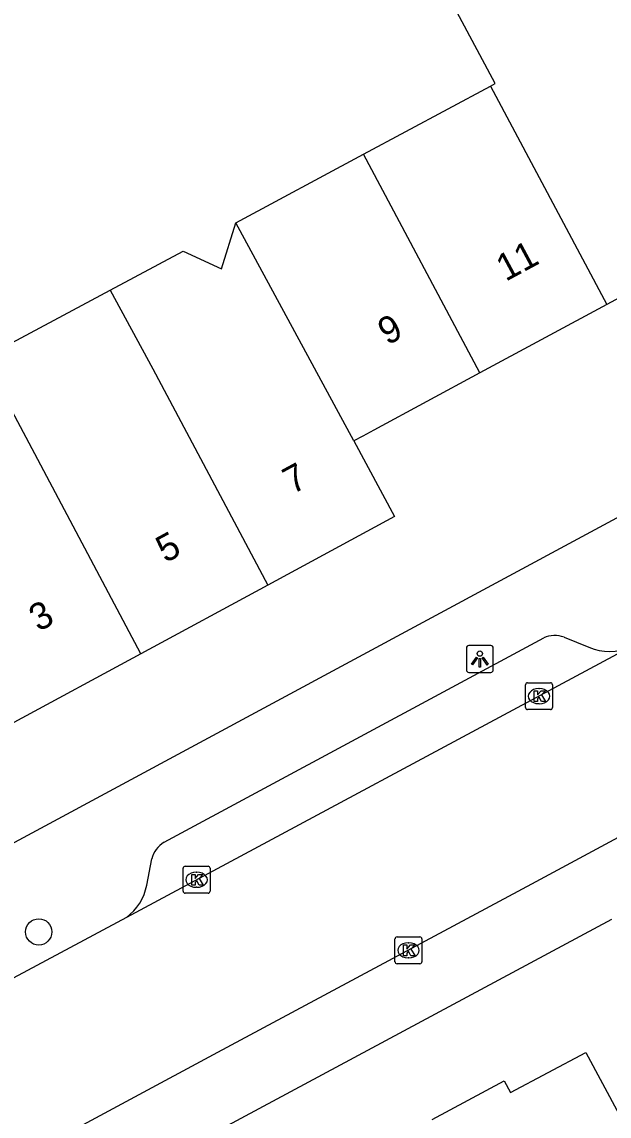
# Model space of a CAD drawing. Extents: x 157793 to 159380, y 380882 to 382313.
# Drawn here: x 158949.31 to 158971.15, y 381887.69 to 381928.35 of the extents above; entities that cross this region are included whole.
import ezdxf

# ---------------------------------------------------------------- set-up
doc = ezdxf.new("R2010")
doc.units = 0
for name, color, linetype in [('IMGEO_Boom', 7, 'Continuous'), ('IMGEO_Kolk', 7, 'Continuous'), ('IMGEO_Lichtpunt', 7, 'Continuous'), ('IMGEO_Pand', 7, 'Continuous'), ('IMGEO_Pand_nummerreeks', 7, 'Continuous'), ('IMGEO_Rijbaan_lokaal_open', 7, 'Continuous'), ('IMGEO_Voetpad_open', 7, 'Continuous')]:
    doc.layers.add(name, color=color, linetype=linetype)

msp = doc.modelspace()

# ---------------------------------------------------------------- linework, layer by layer
at = {"layer": 'IMGEO_Boom'}
msp.add_circle((158949.934, 381894.532), 0.489, dxfattribs=at)
at = {"layer": 'IMGEO_Kolk'}
for p, q in [((158968.04, 381902.867), (158968.04, 381903.719)), ((158968.115, 381903.793), (158968.967, 381903.793)), ((158968.528, 381903.573), (158968.553, 381903.573)), ((158969.041, 381903.719), (158969.041, 381902.867)), ((158968.967, 381902.793), (158968.115, 381902.793)), ((158968.551, 381903.013), (158968.526, 381903.013)), ((158955.38, 381896.97), (158956.232, 381896.97)), ((158955.305, 381896.044), (158955.305, 381896.896)), ((158955.793, 381896.75), (158955.818, 381896.75)), ((158956.306, 381896.896), (158956.306, 381896.044)), ((158955.816, 381896.19), (158955.791, 381896.19)), ((158956.232, 381895.97), (158955.38, 381895.97)), ((158963.184, 381893.421), (158963.184, 381894.273)), ((158963.259, 381894.347), (158964.111, 381894.347)), ((158963.672, 381894.127), (158963.697, 381894.127)), ((158964.185, 381894.273), (158964.185, 381893.421)), ((158964.111, 381893.347), (158963.259, 381893.347)), ((158963.695, 381893.567), (158963.67, 381893.567))]:
    msp.add_line(p, q, dxfattribs=at)
for points in [[(158968.04, 381902.867), (158968.04, 381903.719)], [(158968.115, 381903.793), (158968.967, 381903.793)], [(158968.361, 381903.493), (158968.484, 381903.493), (158968.484, 381903.342), (158968.614, 381903.493), (158968.778, 381903.493), (158968.632, 381903.342), (158968.785, 381903.093), (158968.633, 381903.093), (158968.548, 381903.257), (158968.484, 381903.19), (158968.484, 381903.093), (158968.361, 381903.093), (158968.361, 381903.493)], [(158969.041, 381903.719), (158969.041, 381902.867)], [(158968.967, 381902.793), (158968.115, 381902.793)], [(158955.38, 381896.97), (158956.232, 381896.97)], [(158955.305, 381896.044), (158955.305, 381896.896)], [(158955.626, 381896.67), (158955.749, 381896.67), (158955.749, 381896.519), (158955.879, 381896.67), (158956.043, 381896.67), (158955.897, 381896.519), (158956.05, 381896.27), (158955.898, 381896.27), (158955.813, 381896.434), (158955.749, 381896.367), (158955.749, 381896.27), (158955.626, 381896.27), (158955.626, 381896.67)], [(158956.306, 381896.896), (158956.306, 381896.044)], [(158956.232, 381895.97), (158955.38, 381895.97)], [(158963.184, 381893.421), (158963.184, 381894.273)], [(158963.259, 381894.347), (158964.111, 381894.347)], [(158964.185, 381894.273), (158964.185, 381893.421)], [(158963.505, 381894.047), (158963.628, 381894.047), (158963.628, 381893.896), (158963.758, 381894.047), (158963.922, 381894.047), (158963.776, 381893.896), (158963.929, 381893.647), (158963.777, 381893.647), (158963.692, 381893.811), (158963.628, 381893.744), (158963.628, 381893.647), (158963.505, 381893.647), (158963.505, 381894.047)], [(158964.111, 381893.347), (158963.259, 381893.347)]]:
    msp.add_lwpolyline(points, dxfattribs=at)
for centre, start, end in [((158968.117, 381903.717), 91.552, 178.448), ((158968.117, 381903.717), 91.552, 178.448), ((158968.965, 381903.717), 1.552, 88.448), ((158968.965, 381903.717), 1.552, 88.448), ((158968.117, 381902.869), 181.552, 268.448), ((158968.117, 381902.869), 181.552, 268.448), ((158968.965, 381902.869), 271.552, 358.448), ((158968.965, 381902.869), 271.552, 358.448), ((158955.382, 381896.894), 91.552, 178.448), ((158955.382, 381896.894), 91.552, 178.448), ((158956.23, 381896.894), 1.552, 88.448), ((158956.23, 381896.894), 1.552, 88.448), ((158955.382, 381896.046), 181.552, 268.448), ((158955.382, 381896.046), 181.552, 268.448), ((158956.23, 381896.046), 271.552, 358.448), ((158956.23, 381896.046), 271.552, 358.448), ((158963.261, 381894.271), 91.552, 178.448), ((158963.261, 381894.271), 91.552, 178.448), ((158964.109, 381894.271), 1.552, 88.448), ((158964.109, 381894.271), 1.552, 88.448), ((158963.261, 381893.423), 181.552, 268.448), ((158963.261, 381893.423), 181.552, 268.448), ((158964.109, 381893.423), 271.552, 358.448), ((158964.109, 381893.423), 271.552, 358.448)]:
    msp.add_arc(centre, 0.0765, start, end, dxfattribs=at)
for centre, major_axis, ratio, start_param, end_param in [((158968.527, 381903.293), (-0.387, 0.002), 0.722429, 4.712389, 7.853982), ((158968.552, 381903.293), (-0.39, 0.002), 0.717154, 1.570796, 4.712389), ((158955.792, 381896.47), (-0.387, 0.002), 0.722429, 4.712389, 7.853982), ((158955.817, 381896.47), (-0.39, 0.002), 0.717154, 1.570796, 4.712389), ((158963.671, 381893.847), (-0.387, 0.002), 0.722429, 4.712389, 7.853982), ((158963.696, 381893.847), (-0.39, 0.002), 0.717154, 1.570796, 4.712389)]:
    msp.add_ellipse(centre, major_axis=major_axis, ratio=ratio, start_param=start_param, end_param=end_param, dxfattribs=at)
at = {"layer": 'IMGEO_Lichtpunt'}
for p, q in [((158965.841, 381905.077), (158965.841, 381904.27)), ((158965.841, 381905.077), (158965.841, 381904.27)), ((158966.743, 381905.172), (158965.935, 381905.172)), ((158966.743, 381905.172), (158965.935, 381905.172)), ((158966.837, 381904.27), (158966.837, 381905.077)), ((158966.837, 381904.27), (158966.837, 381905.077)), ((158965.935, 381904.176), (158966.743, 381904.176)), ((158965.935, 381904.176), (158966.743, 381904.176))]:
    msp.add_line(p, q, dxfattribs=at)
for points in [[(158966.215, 381904.741), (158966.254, 381904.713), (158966.066, 381904.451), (158966.028, 381904.478), (158966.215, 381904.741)], [(158966.317, 381904.693), (158966.364, 381904.693), (158966.364, 381904.371), (158966.317, 381904.371), (158966.317, 381904.693)], [(158966.427, 381904.713), (158966.465, 381904.74), (158966.652, 381904.478), (158966.613, 381904.45), (158966.427, 381904.713)]]:
    msp.add_lwpolyline(points, dxfattribs=at)
msp.add_circle((158966.34, 381904.875), 0.0994, dxfattribs=at)
for centre, start, end in [((158965.935, 381905.077), 90, 180), ((158965.935, 381905.077), 90, 180), ((158966.743, 381905.077), 0, 90), ((158966.743, 381905.077), 0, 90), ((158965.935, 381904.27), 180, 270), ((158965.935, 381904.27), 180, 270), ((158966.743, 381904.27), 270, 0), ((158966.743, 381904.27), 270, 360)]:
    msp.add_arc(centre, 0.0946, start, end, dxfattribs=at)
at = {"layer": 'IMGEO_Pand'}
for points in [[(158966.737, 381925.96), (158966.915, 381926.055), (158965.303, 381929.064), (158969.909, 381931.547)], [(158962.013, 381923.429), (158966.737, 381925.96)], [(158966.737, 381925.96), (158971.062, 381917.852)], [(158957.268, 381920.886), (158962.013, 381923.429)], [(158966.341, 381915.306), (158962.013, 381923.429)], [(158952.594, 381918.382), (158955.304, 381919.834), (158956.731, 381919.167), (158957.268, 381920.886)], [(158961.65, 381912.775), (158957.268, 381920.886)], [(158975.793, 381920.404), (158971.062, 381917.852)], [(158947.885, 381915.859), (158952.594, 381918.382)], [(158952.594, 381918.382), (158954.18, 381915.45), (158958.45, 381907.416)], [(158971.062, 381917.852), (158966.341, 381915.306)], [(158953.732, 381904.863), (158949.47, 381912.9), (158947.885, 381915.859)], [(158966.341, 381915.306), (158962.4, 381913.18), (158961.987, 381912.957), (158961.65, 381912.775)], [(158961.65, 381912.775), (158963.167, 381909.968), (158958.45, 381907.416)], [(158958.45, 381907.416), (158953.732, 381904.863)], [(158953.732, 381904.863), (158949.01, 381902.309)], [(158964.561, 381887.565), (158967.244, 381889.003), (158967.481, 381888.56), (158970.277, 381890.057), (158972.843, 381885.283), (158977.352, 381887.687)]]:
    msp.add_lwpolyline(points, dxfattribs=at)
at = {"layer": 'IMGEO_Rijbaan_lokaal_open'}
for points in [[(158971.951, 381905.126), (158953.197, 381895.073)], [(158943.408, 381882.984), (158949.934, 381886.478), (158956.599, 381890.065), (158968.276, 381896.322), (158971.651, 381898.138), (158972.919, 381898.77)], [(158953.197, 381895.073), (158948.637, 381892.629), (158941.962, 381889.051), (158940.559, 381888.299)]]:
    msp.add_lwpolyline(points, dxfattribs=at)
at = {"layer": 'IMGEO_Voetpad_open'}
for points in [[(158915.496, 381879.806), (158973.023, 381910.769), (158974.721, 381911.99), (158977.556, 381914.574), (158982.79, 381922.335)], [(158969.473, 381905.482), (158970.397, 381905.111)], [(158954.594, 381897.862), (158968.713, 381905.456)], [(158953.954, 381896.269), (158954.138, 381897.245)], [(158971.233, 381894.996), (158921.63, 381868.384)]]:
    msp.add_lwpolyline(points, dxfattribs=at)
for centre, radius, start, end in [((158969.123, 381904.595), 0.954, 68.468, 115.4507), ((158971.157, 381906.837), 1.886, 246.222, 294.884), ((158955.16, 381896.967), 1.059, 122.3007, 164.7661), ((158952.075, 381896.621), 1.912, 305.9458, 349.3913)]:
    msp.add_arc(centre, radius, start, end, dxfattribs=at)

# ---------------------------------------------------------------- texts
at = {"layer": 'IMGEO_Pand_nummerreeks'}
for s, rotation, p in [('11', 28.3418, (158967.3, 381918.686)), ('9', 28.3442, (158962.9, 381916.313)), ('7', 28.413, (158959.367, 381910.777)), ('5', 28.412, (158954.648, 381908.224)), ('3', 28.412, (158949.928, 381905.671))]:
    msp.add_text(s, height=1, rotation=rotation, dxfattribs=at).set_placement(p)

doc.saveas('drawing.dxf')
